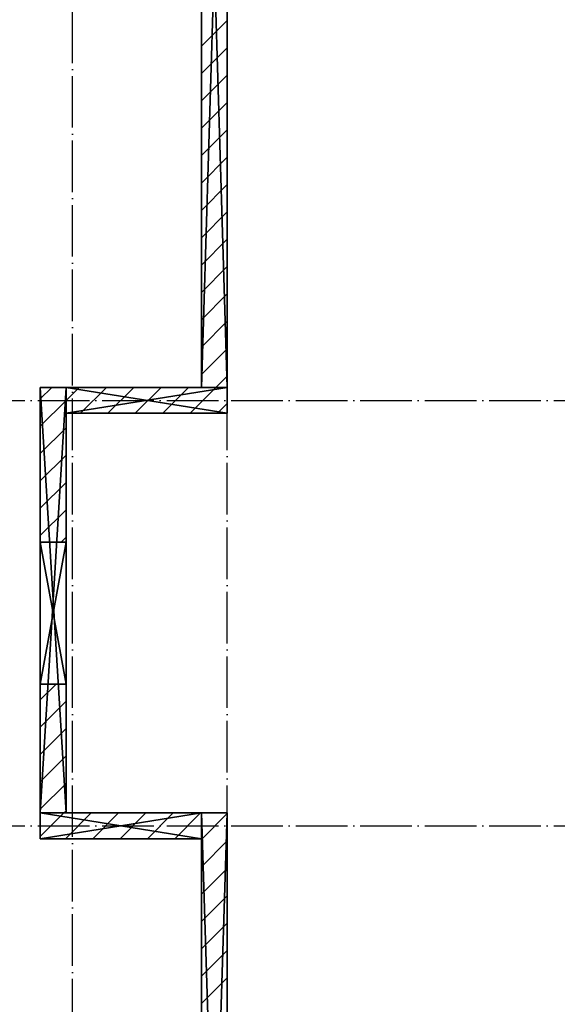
# Model space of a CAD drawing. Header units: millimetres. Extents: x 40580 to 559114, y -343730 to 81020.
# Tile 382 of 656: x 382388 to 386557, y -69005 to -61368. Entities that reach past the tile are written whole.
import ezdxf

# ---------------------------------------------------------------- set-up
doc = ezdxf.new("R2010")
doc.units = ezdxf.units.MM
doc.linetypes.add('______11', pattern=[500, 400, -50, 0, -50])
doc.linetypes.add('______5', pattern=[1100, 800, -100, 100, -100])
doc.layers.add('____________', color=7, linetype='Continuous')
doc.layers.add('___________________', color=253, linetype='______5')

msp = doc.modelspace()

# ---------------------------------------------------------------- linework, layer by layer
at = {"layer": '____________', "color": 253, "linetype": '______5'}
for p, q in [((383798.1, -61574.4, -3800), (383998.1, -61374.4, -3800)), ((383798.1, -61998.6, -3800), (383998.1, -61798.6, -3800)), ((383798.1, -62422.9, -3800), (383998.1, -62222.9, -3800)), ((383798.1, -62847.2, -3800), (383998.1, -62647.2, -3800)), ((383798.1, -63271.4, -3800), (383998.1, -63071.4, -3800)), ((383798.1, -63695.7, -3800), (383998.1, -63495.7, -3800)), ((383798.1, -64120, -3800), (383998.1, -63920, -3800)), ((382748.1, -64321.4, -3800), (382848.5, -64221, -3800)), ((383072.8, -64421, -3800), (383272.8, -64221, -3800)), ((383497, -64421, -3800), (383697, -64221, -3800)), ((382548.1, -64521.4, -3800), (382748.1, -64321.4, -3800)), ((383921.3, -64421, -3800), (383998.1, -64344.2, -3800)), ((382548.1, -64945.7, -3800), (382748.1, -64745.7, -3800)), ((382548.1, -65370, -3800), (382748.1, -65170, -3800)), ((382548.1, -66642.8, -3800), (382669.8, -66521, -3800)), ((382742.6, -67721, -3800), (382942.6, -67521, -3800)), ((383166.9, -67721, -3800), (383366.9, -67521, -3800)), ((383591.1, -67721, -3800), (383791.1, -67521, -3800)), ((383798.1, -67938.3, -3800), (383998.1, -67738.3, -3800)), ((383798.1, -68362.6, -3800), (383998.1, -68162.6, -3800)), ((383798.1, -68786.9, -3800), (383998.1, -68586.9, -3800))]:
    msp.add_line(p, q, dxfattribs=at)
at = {"layer": '____________', "color": 253, "linetype": '______11'}
for p, q in [((383798.1, -61786.5, -3800), (383998.1, -61586.5, -3800)), ((383798.1, -62210.8, -3800), (383998.1, -62010.8, -3800)), ((383798.1, -62635, -3800), (383998.1, -62435, -3800)), ((383798.1, -63059.3, -3800), (383998.1, -62859.3, -3800)), ((383798.1, -63483.6, -3800), (383998.1, -63283.6, -3800)), ((383798.1, -63907.8, -3800), (383998.1, -63707.8, -3800)), ((383909.1, -64221, -3800), (383998.1, -64132.1, -3800)), ((382548.1, -64309.3, -3800), (382636.4, -64221, -3800)), ((382860.6, -64421, -3800), (383060.6, -64221, -3800)), ((383284.9, -64421, -3800), (383484.9, -64221, -3800)), ((383709.1, -64421, -3800), (383909.1, -64221, -3800)), ((382548.1, -64733.6, -3800), (382748.1, -64533.6, -3800)), ((382548.1, -65157.8, -3800), (382748.1, -64957.8, -3800)), ((382709.1, -65421, -3800), (382748.1, -65382.1, -3800)), ((382548.1, -67703.4, -3800), (382730.5, -67521, -3800)), ((382954.7, -67721, -3800), (383154.7, -67521, -3800)), ((383379, -67721, -3800), (383579, -67521, -3800)), ((383798.1, -67726.2, -3800), (383998.1, -67526.2, -3800)), ((383798.1, -68150.5, -3800), (383998.1, -67950.5, -3800)), ((383798.1, -68574.7, -3800), (383998.1, -68374.7, -3800)), ((383798.1, -68999, -3800), (383998.1, -68799, -3800))]:
    msp.add_line(p, q, dxfattribs=at)
at = {"layer": '____________', "color": 253, "linetype": '______11', "elevation": -3800}
for points in [[(382548.1, -66854.9), (382748.1, -66654.9), (382748.1, -66654.9)], [(382548.1, -67279.1), (382748.1, -67079.1), (382748.1, -67079.1)], [(382730.5, -67521), (382748.1, -67503.4), (382748.1, -67503.4)]]:
    msp.add_lwpolyline(points, dxfattribs=at)
at = {"layer": '____________', "color": 253, "linetype": '______5', "elevation": -3800}
for points in [[(382548.1, -67067), (382748.1, -66867), (382748.1, -66867)], [(382548.1, -67491.3), (382748.1, -67291.3), (382748.1, -67291.3)]]:
    msp.add_lwpolyline(points, dxfattribs=at)
at = {"layer": '___________________', "color": 253, "linetype": '______11'}
for p, q in [((382798.1, -88711, -3800), (382798.1, -38631, -3800)), ((383998.1, -88711, -3800), (383998.1, -38631, -3800)), ((380028.1, -64321, -3800), (397208.1, -64321, -3800)), ((380028.1, -67621, -3800), (403058.1, -67621, -3800))]:
    msp.add_line(p, q, dxfattribs=at)

# ---------------------------------------------------------------- meshes
at = {"layer": '____________', "color": 7, "linetype": 'Continuous'}
mesh = msp.add_polyface(dxfattribs=at)
corners = [(383798.1, -57621, -7600), (383798.1, -64221, -7600), (383798.1, -64221, -4150), (383798.1, -57621, -4150)]
mesh.append_faces([[corners[k] for k in face] for face in [(1, 2, 0)]], dxfattribs={"vtx1": -1, "color": 7})
mesh.append_faces([[corners[k] for k in face] for face in [(2, 3, 0)]], dxfattribs={"vtx2": -1, "color": 7})
mesh = msp.add_polyface(dxfattribs=at)
corners = [(383798.1, -64221, -4150), (383998.1, -64221, -4150), (383998.1, -57621, -4150), (383798.1, -57621, -4150)]
mesh.append_faces([[corners[k] for k in face] for face in [(1, 2, 0)]], dxfattribs={"vtx1": -1, "color": 7})
mesh.append_faces([[corners[k] for k in face] for face in [(2, 3, 0)]], dxfattribs={"vtx2": -1, "color": 7})
mesh = msp.add_polyface(dxfattribs=at)
corners = [(383998.1, -64221, -7600), (383798.1, -64221, -7600), (383798.1, -57621, -7600), (383998.1, -57621, -7600)]
mesh.append_faces([[corners[k] for k in face] for face in [(1, 2, 0)]], dxfattribs={"vtx1": -1, "color": 7})
mesh.append_faces([[corners[k] for k in face] for face in [(2, 3, 0)]], dxfattribs={"vtx2": -1, "color": 7})
mesh = msp.add_polyface(dxfattribs=at)
corners = [(383998.1, -64221, -7600), (383998.1, -57621, -7600), (383998.1, -57621, -4150), (383998.1, -64221, -4150)]
mesh.append_faces([[corners[k] for k in face] for face in [(1, 2, 0)]], dxfattribs={"vtx1": -1, "color": 7})
mesh.append_faces([[corners[k] for k in face] for face in [(2, 3, 0)]], dxfattribs={"vtx2": -1, "color": 7})
mesh = msp.add_polyface(dxfattribs=at)
corners = [(382748.1, -64221, -7600), (382548.1, -64221, -7600), (382548.1, -64221, -4150), (382748.1, -64221, -4150)]
mesh.append_faces([[corners[k] for k in face] for face in [(1, 2, 0)]], dxfattribs={"vtx1": -1, "color": 7})
mesh.append_faces([[corners[k] for k in face] for face in [(2, 3, 0)]], dxfattribs={"vtx2": -1, "color": 7})
mesh = msp.add_polyface(dxfattribs=at)
corners = [(382748.1, -67521, -7600), (382548.1, -67521, -7600), (382548.1, -64221, -7600), (382748.1, -64221, -7600)]
mesh.append_faces([[corners[k] for k in face] for face in [(1, 2, 0)]], dxfattribs={"vtx1": -1, "color": 7})
mesh.append_faces([[corners[k] for k in face] for face in [(2, 3, 0)]], dxfattribs={"vtx2": -1, "color": 7})
mesh = msp.add_polyface(dxfattribs=at)
corners = [(382548.1, -67521, -4150), (382748.1, -67521, -4150), (382748.1, -64221, -4150), (382548.1, -64221, -4150)]
mesh.append_faces([[corners[k] for k in face] for face in [(1, 2, 0)]], dxfattribs={"vtx1": -1, "color": 7})
mesh.append_faces([[corners[k] for k in face] for face in [(2, 3, 0)]], dxfattribs={"vtx2": -1, "color": 7})
mesh = msp.add_polyface(dxfattribs=at)
corners = [(382548.1, -64221, -7600), (382548.1, -67521, -7600), (382548.1, -67521, -4150), (382548.1, -64221, -4150), (382548.1, -65421, -4400), (382548.1, -66521, -4400), (382548.1, -66521, -5700), (382548.1, -65421, -5700)]
mesh.append_faces([[corners[k] for k in face] for face in [(3, 4, 5), (7, 0, 1), (7, 3, 0)]], dxfattribs={"vtx0": -1, "vtx2": -1, "color": 7})
mesh.append_faces([[corners[k] for k in face] for face in [(2, 3, 5), (5, 6, 2), (1, 2, 6), (6, 7, 1), (7, 4, 3)]], dxfattribs={"vtx1": -1, "vtx2": -1, "color": 7})
mesh = msp.add_polyface(dxfattribs=at)
corners = [(382748.1, -67521, -7600), (382748.1, -64221, -7600), (382748.1, -64221, -4150), (382748.1, -67521, -4150), (382748.1, -66521, -4400), (382748.1, -65421, -4400), (382748.1, -65421, -5700), (382748.1, -66521, -5700)]
mesh.append_faces([[corners[k] for k in face] for face in [(3, 4, 5), (7, 0, 1), (7, 3, 0)]], dxfattribs={"vtx0": -1, "vtx2": -1, "color": 7})
mesh.append_faces([[corners[k] for k in face] for face in [(2, 3, 5), (5, 6, 2), (1, 2, 6), (6, 7, 1), (7, 4, 3)]], dxfattribs={"vtx1": -1, "vtx2": -1, "color": 7})
mesh = msp.add_polyface(dxfattribs=at)
corners = [(383998.1, -64221, -7600), (382748.1, -64221, -7600), (382748.1, -64221, -4150), (383998.1, -64221, -4150)]
mesh.append_faces([[corners[k] for k in face] for face in [(1, 2, 0)]], dxfattribs={"vtx1": -1, "color": 7})
mesh.append_faces([[corners[k] for k in face] for face in [(2, 3, 0)]], dxfattribs={"vtx2": -1, "color": 7})
mesh = msp.add_polyface(dxfattribs=at)
corners = [(382748.1, -64221, -7600), (382748.1, -64421, -7600), (382748.1, -64421, -4150), (382748.1, -64221, -4150)]
mesh.append_faces([[corners[k] for k in face] for face in [(1, 2, 0)]], dxfattribs={"vtx1": -1, "color": 7})
mesh.append_faces([[corners[k] for k in face] for face in [(2, 3, 0)]], dxfattribs={"vtx2": -1, "color": 7})
mesh = msp.add_polyface(dxfattribs=at)
corners = [(382748.1, -64221, -4150), (382748.1, -64421, -4150), (383998.1, -64421, -4150), (383998.1, -64221, -4150)]
mesh.append_faces([[corners[k] for k in face] for face in [(1, 2, 0)]], dxfattribs={"vtx1": -1, "color": 7})
mesh.append_faces([[corners[k] for k in face] for face in [(2, 3, 0)]], dxfattribs={"vtx2": -1, "color": 7})
mesh = msp.add_polyface(dxfattribs=at)
corners = [(382748.1, -64421, -7600), (382748.1, -64221, -7600), (383998.1, -64221, -7600), (383998.1, -64421, -7600)]
mesh.append_faces([[corners[k] for k in face] for face in [(1, 2, 0)]], dxfattribs={"vtx1": -1, "color": 7})
mesh.append_faces([[corners[k] for k in face] for face in [(2, 3, 0)]], dxfattribs={"vtx2": -1, "color": 7})
mesh = msp.add_polyface(dxfattribs=at)
corners = [(383798.1, -64221, -7600), (383998.1, -64221, -7600), (383998.1, -64221, -4150), (383798.1, -64221, -4150)]
mesh.append_faces([[corners[k] for k in face] for face in [(1, 2, 0)]], dxfattribs={"vtx1": -1, "color": 7})
mesh.append_faces([[corners[k] for k in face] for face in [(2, 3, 0)]], dxfattribs={"vtx2": -1, "color": 7})
mesh = msp.add_polyface(dxfattribs=at)
corners = [(383998.1, -64421, -7600), (383998.1, -64221, -7600), (383998.1, -64221, -4150), (383998.1, -64421, -4150)]
mesh.append_faces([[corners[k] for k in face] for face in [(1, 2, 0)]], dxfattribs={"vtx1": -1, "color": 7})
mesh.append_faces([[corners[k] for k in face] for face in [(2, 3, 0)]], dxfattribs={"vtx2": -1, "color": 7})
mesh = msp.add_polyface(dxfattribs=at)
corners = [(382748.1, -64421, -7600), (383998.1, -64421, -7600), (383998.1, -64421, -4150), (382748.1, -64421, -4150)]
mesh.append_faces([[corners[k] for k in face] for face in [(1, 2, 0)]], dxfattribs={"vtx1": -1, "color": 7})
mesh.append_faces([[corners[k] for k in face] for face in [(2, 3, 0)]], dxfattribs={"vtx2": -1, "color": 7})
mesh = msp.add_polyface(dxfattribs=at)
corners = [(382748.1, -65421, -5700), (382748.1, -65421, -4400), (382548.1, -65421, -4400), (382548.1, -65421, -5700)]
mesh.append_faces([[corners[k] for k in face] for face in [(1, 2, 0)]], dxfattribs={"vtx1": -1, "color": 7})
mesh.append_faces([[corners[k] for k in face] for face in [(2, 3, 0)]], dxfattribs={"vtx2": -1, "color": 7})
mesh = msp.add_polyface(dxfattribs=at)
corners = [(382748.1, -66521, -5700), (382748.1, -65421, -5700), (382548.1, -65421, -5700), (382548.1, -66521, -5700)]
mesh.append_faces([[corners[k] for k in face] for face in [(1, 2, 0)]], dxfattribs={"vtx1": -1, "color": 7})
mesh.append_faces([[corners[k] for k in face] for face in [(2, 3, 0)]], dxfattribs={"vtx2": -1, "color": 7})
mesh = msp.add_polyface(dxfattribs=at)
corners = [(382548.1, -66521, -4400), (382548.1, -65421, -4400), (382748.1, -65421, -4400), (382748.1, -66521, -4400)]
mesh.append_faces([[corners[k] for k in face] for face in [(1, 2, 0)]], dxfattribs={"vtx1": -1, "color": 7})
mesh.append_faces([[corners[k] for k in face] for face in [(2, 3, 0)]], dxfattribs={"vtx2": -1, "color": 7})
mesh = msp.add_polyface(dxfattribs=at)
corners = [(382548.1, -66521, -5700), (382548.1, -66521, -4400), (382748.1, -66521, -4400), (382748.1, -66521, -5700)]
mesh.append_faces([[corners[k] for k in face] for face in [(1, 2, 0)]], dxfattribs={"vtx1": -1, "color": 7})
mesh.append_faces([[corners[k] for k in face] for face in [(2, 3, 0)]], dxfattribs={"vtx2": -1, "color": 7})
mesh = msp.add_polyface(dxfattribs=at)
corners = [(382548.1, -67521, -7600), (382748.1, -67521, -7600), (382748.1, -67521, -4150), (382548.1, -67521, -4150)]
mesh.append_faces([[corners[k] for k in face] for face in [(1, 2, 0)]], dxfattribs={"vtx1": -1, "color": 7})
mesh.append_faces([[corners[k] for k in face] for face in [(2, 3, 0)]], dxfattribs={"vtx2": -1, "color": 7})
mesh = msp.add_polyface(dxfattribs=at)
corners = [(382548.1, -67521, -7600), (382548.1, -67721, -7600), (382548.1, -67721, -4150), (382548.1, -67521, -4150)]
mesh.append_faces([[corners[k] for k in face] for face in [(1, 2, 0)]], dxfattribs={"vtx1": -1, "color": 7})
mesh.append_faces([[corners[k] for k in face] for face in [(2, 3, 0)]], dxfattribs={"vtx2": -1, "color": 7})
mesh = msp.add_polyface(dxfattribs=at)
corners = [(383798.1, -67521, -7600), (382548.1, -67521, -7600), (382548.1, -67521, -4150), (383798.1, -67521, -4150)]
mesh.append_faces([[corners[k] for k in face] for face in [(1, 2, 0)]], dxfattribs={"vtx1": -1, "color": 7})
mesh.append_faces([[corners[k] for k in face] for face in [(2, 3, 0)]], dxfattribs={"vtx2": -1, "color": 7})
mesh = msp.add_polyface(dxfattribs=at)
corners = [(383798.1, -67721, -4150), (383798.1, -67521, -4150), (382548.1, -67521, -4150), (382548.1, -67721, -4150)]
mesh.append_faces([[corners[k] for k in face] for face in [(1, 2, 0)]], dxfattribs={"vtx1": -1, "color": 7})
mesh.append_faces([[corners[k] for k in face] for face in [(2, 3, 0)]], dxfattribs={"vtx2": -1, "color": 7})
mesh = msp.add_polyface(dxfattribs=at)
corners = [(383798.1, -67521, -7600), (383798.1, -67721, -7600), (382548.1, -67721, -7600), (382548.1, -67521, -7600)]
mesh.append_faces([[corners[k] for k in face] for face in [(1, 2, 0)]], dxfattribs={"vtx1": -1, "color": 7})
mesh.append_faces([[corners[k] for k in face] for face in [(2, 3, 0)]], dxfattribs={"vtx2": -1, "color": 7})
mesh = msp.add_polyface(dxfattribs=at)
corners = [(383998.1, -67521, -7600), (383798.1, -67521, -7600), (383798.1, -67521, -4150), (383998.1, -67521, -4150)]
mesh.append_faces([[corners[k] for k in face] for face in [(1, 2, 0)]], dxfattribs={"vtx1": -1, "color": 7})
mesh.append_faces([[corners[k] for k in face] for face in [(2, 3, 0)]], dxfattribs={"vtx2": -1, "color": 7})
mesh = msp.add_polyface(dxfattribs=at)
corners = [(383798.1, -67521, -7600), (383798.1, -73881, -7600), (383798.1, -73881, -4150), (383798.1, -67521, -4150), (383798.1, -72000, -6803.8), (383798.1, -71995.6, -6820.2), (383798.1, -71989.5, -6836.1), (383798.1, -71981.8, -6851.3), (383798.1, -71972.5, -6865.5), (383798.1, -71961.8, -6878.7), (383798.1, -71949.8, -6890.8), (383798.1, -71936.5, -6901.5), (383798.1, -71922.3, -6910.7), (383798.1, -71907.1, -6918.5), (383798.1, -71891.2, -6924.5), (383798.1, -71874.8, -6928.9), (383798.1, -71858, -6931.6), (383798.1, -71841, -6932.5), (383798.1, -71824, -6931.6), (383798.1, -71807.2, -6928.9), (383798.1, -71790.8, -6924.5), (383798.1, -71774.9, -6918.5), (383798.1, -71759.8, -6910.7), (383798.1, -71745.5, -6901.5), (383798.1, -71732.3, -6890.8), (383798.1, -71720.3, -6878.7), (383798.1, -71709.6, -6865.5), (383798.1, -71700.3, -6851.2), (383798.1, -71692.6, -6836.1), (383798.1, -71686.5, -6820.2), (383798.1, -71682.1, -6803.8), (383798.1, -71679.4, -6787), (383798.1, -71678.5, -6770), (383798.1, -71679.4, -6753), (383798.1, -71682.1, -6736.2), (383798.1, -71686.5, -6719.8), (383798.1, -71692.6, -6703.9), (383798.1, -71700.3, -6688.8), (383798.1, -71709.6, -6674.5), (383798.1, -71720.3, -6661.3), (383798.1, -71732.3, -6649.2), (383798.1, -71745.5, -6638.5), (383798.1, -71759.8, -6629.3), (383798.1, -71774.9, -6621.5), (383798.1, -71790.8, -6615.5), (383798.1, -71807.2, -6611.1), (383798.1, -71824, -6608.4), (383798.1, -71841, -6607.5), (383798.1, -71858, -6608.4), (383798.1, -71874.8, -6611.1), (383798.1, -71891.2, -6615.5), (383798.1, -71907.1, -6621.5), (383798.1, -71922.3, -6629.3), (383798.1, -71936.5, -6638.5), (383798.1, -71949.8, -6649.2), (383798.1, -71961.8, -6661.3), (383798.1, -71972.5, -6674.5), (383798.1, -71981.8, -6688.7), (383798.1, -71989.5, -6703.9), (383798.1, -71995.6, -6719.8), (383798.1, -72000, -6736.2), (383798.1, -72002.6, -6753), (383798.1, -72003.5, -6770), (383798.1, -72002.6, -6787), (383798.1, -70400, -6803.8), (383798.1, -70395.6, -6820.2), (383798.1, -70389.5, -6836.1), (383798.1, -70381.8, -6851.3), (383798.1, -70372.5, -6865.5), (383798.1, -70361.8, -6878.7), (383798.1, -70349.8, -6890.8), (383798.1, -70336.5, -6901.5), (383798.1, -70322.3, -6910.7), (383798.1, -70307.1, -6918.5), (383798.1, -70291.2, -6924.5), (383798.1, -70274.8, -6928.9), (383798.1, -70258, -6931.6), (383798.1, -70241, -6932.5), (383798.1, -70224, -6931.6), (383798.1, -70207.2, -6928.9), (383798.1, -70190.8, -6924.5), (383798.1, -70174.9, -6918.5), (383798.1, -70159.8, -6910.7), (383798.1, -70145.5, -6901.5), (383798.1, -70132.3, -6890.8), (383798.1, -70120.3, -6878.7), (383798.1, -70109.6, -6865.5), (383798.1, -70100.3, -6851.2), (383798.1, -70092.6, -6836.1), (383798.1, -70086.5, -6820.2), (383798.1, -70082.1, -6803.8), (383798.1, -70079.4, -6787), (383798.1, -70078.5, -6770), (383798.1, -70079.4, -6753), (383798.1, -70082.1, -6736.2), (383798.1, -70086.5, -6719.8), (383798.1, -70092.6, -6703.9), (383798.1, -70100.3, -6688.8), (383798.1, -70109.6, -6674.5), (383798.1, -70120.3, -6661.3), (383798.1, -70132.3, -6649.2), (383798.1, -70145.5, -6638.5), (383798.1, -70159.8, -6629.3), (383798.1, -70174.9, -6621.5), (383798.1, -70190.8, -6615.5), (383798.1, -70207.2, -6611.1), (383798.1, -70224, -6608.4), (383798.1, -70241, -6607.5), (383798.1, -70258, -6608.4), (383798.1, -70274.8, -6611.1), (383798.1, -70291.2, -6615.5), (383798.1, -70307.1, -6621.5), (383798.1, -70322.3, -6629.3), (383798.1, -70336.5, -6638.5), (383798.1, -70349.8, -6649.2), (383798.1, -70361.8, -6661.3), (383798.1, -70372.5, -6674.5), (383798.1, -70381.8, -6688.7), (383798.1, -70389.5, -6703.9), (383798.1, -70395.6, -6719.8), (383798.1, -70400, -6736.2), (383798.1, -70402.6, -6753), (383798.1, -70403.5, -6770), (383798.1, -70402.6, -6787), (383798.1, -69800, -6803.8), (383798.1, -69795.6, -6820.2), (383798.1, -69789.5, -6836.1), (383798.1, -69781.8, -6851.3), (383798.1, -69772.5, -6865.5), (383798.1, -69761.8, -6878.7), (383798.1, -69749.8, -6890.8), (383798.1, -69736.5, -6901.5), (383798.1, -69722.3, -6910.7), (383798.1, -69707.1, -6918.5), (383798.1, -69691.2, -6924.5), (383798.1, -69674.8, -6928.9), (383798.1, -69658, -6931.6), (383798.1, -69641, -6932.5), (383798.1, -69624, -6931.6), (383798.1, -69607.2, -6928.9), (383798.1, -69590.8, -6924.5), (383798.1, -69574.9, -6918.5), (383798.1, -69559.8, -6910.7), (383798.1, -69545.5, -6901.5), (383798.1, -69532.3, -6890.8), (383798.1, -69520.3, -6878.7), (383798.1, -69509.6, -6865.5), (383798.1, -69500.3, -6851.2), (383798.1, -69492.6, -6836.1), (383798.1, -69486.5, -6820.2), (383798.1, -69482.1, -6803.8), (383798.1, -69479.4, -6787), (383798.1, -69478.5, -6770), (383798.1, -69479.4, -6753), (383798.1, -69482.1, -6736.2), (383798.1, -69486.5, -6719.8), (383798.1, -69492.6, -6703.9), (383798.1, -69500.3, -6688.8), (383798.1, -69509.6, -6674.5), (383798.1, -69520.3, -6661.3), (383798.1, -69532.3, -6649.2), (383798.1, -69545.5, -6638.5), (383798.1, -69559.8, -6629.3), (383798.1, -69574.9, -6621.5), (383798.1, -69590.8, -6615.5), (383798.1, -69607.2, -6611.1), (383798.1, -69624, -6608.4), (383798.1, -69641, -6607.5), (383798.1, -69658, -6608.4), (383798.1, -69674.8, -6611.1), (383798.1, -69691.2, -6615.5), (383798.1, -69707.1, -6621.5), (383798.1, -69722.3, -6629.3), (383798.1, -69736.5, -6638.5), (383798.1, -69749.8, -6649.2), (383798.1, -69761.8, -6661.3), (383798.1, -69772.5, -6674.5), (383798.1, -69781.8, -6688.7), (383798.1, -69789.5, -6703.9), (383798.1, -69795.6, -6719.8), (383798.1, -69800, -6736.2), (383798.1, -69802.6, -6753), (383798.1, -69803.5, -6770), (383798.1, -69802.6, -6787)]
mesh.append_faces([[corners[k] for k in face] for face in [(19, 64, 1), (0, 83, 136), (169, 99, 3), (109, 33, 3)]], dxfattribs={"vtx0": -1, "vtx1": -1, "vtx2": -1, "color": 7})
mesh.append_faces([[corners[k] for k in face] for face in [(1, 64, 65), (76, 0, 1), (1, 4, 5), (32, 118, 119), (122, 31, 32), (124, 84, 85), (91, 183, 124), (92, 182, 183), (84, 124, 125), (161, 3, 0), (180, 98, 99), (118, 32, 33), (40, 2, 3), (53, 1, 2)]], dxfattribs={"vtx0": -1, "vtx2": -1, "color": 7})
mesh.append_faces([[corners[k] for k in face] for face in [(65, 66, 1), (66, 67, 1), (67, 68, 1), (68, 69, 1), (69, 70, 1), (70, 71, 1), (71, 72, 1), (72, 73, 1), (73, 74, 1), (74, 75, 1), (75, 76, 1), (76, 77, 0), (77, 78, 0), (78, 79, 0), (79, 80, 0), (80, 81, 0), (81, 82, 0), (82, 83, 0), (5, 6, 1), (6, 7, 1), (7, 8, 1), (8, 9, 1), (9, 10, 1), (10, 11, 1), (11, 12, 1), (12, 13, 1), (13, 14, 1), (14, 15, 1), (15, 16, 1), (16, 17, 1), (17, 18, 1), (18, 19, 1), (19, 20, 64), (20, 21, 64), (21, 22, 64), (22, 23, 64), (23, 24, 64), (24, 25, 64), (25, 26, 64), (26, 27, 64), (27, 28, 64), (28, 29, 64), (29, 30, 64), (30, 31, 64), (119, 120, 32), (120, 121, 32), (121, 122, 32), (122, 123, 31), (123, 64, 31), (85, 86, 124), (86, 87, 124), (87, 88, 124), (88, 89, 124), (89, 90, 124), (90, 91, 124), (91, 92, 183), (92, 93, 182), (93, 94, 182), (94, 95, 182), (95, 96, 182), (96, 97, 182), (97, 98, 182), (83, 84, 125), (125, 126, 83), (126, 127, 83), (127, 128, 83), (128, 129, 83), (129, 130, 83), (130, 131, 83), (131, 132, 83), (132, 133, 83), (133, 134, 83), (134, 135, 83), (135, 136, 83), (136, 137, 0), (137, 138, 0), (138, 139, 0), (139, 140, 0), (140, 141, 0), (141, 142, 0), (142, 143, 0), (143, 144, 0), (144, 145, 0), (145, 146, 0), (146, 147, 0), (147, 148, 0), (148, 149, 0), (149, 150, 0), (150, 151, 0), (151, 152, 0), (152, 153, 0), (153, 154, 0), (154, 155, 0), (155, 156, 0), (156, 157, 0), (157, 158, 0), (158, 159, 0), (159, 160, 0), (160, 161, 0), (161, 162, 3), (162, 163, 3), (163, 164, 3), (164, 165, 3), (165, 166, 3), (166, 167, 3), (167, 168, 3), (168, 169, 3), (169, 170, 99), (170, 171, 99), (171, 172, 99), (172, 173, 99), (173, 174, 99), (174, 175, 99), (175, 176, 99), (176, 177, 99), (177, 178, 99), (178, 179, 99), (179, 180, 99), (180, 181, 98), (181, 182, 98), (99, 100, 3), (100, 101, 3), (101, 102, 3), (102, 103, 3), (103, 104, 3), (104, 105, 3), (105, 106, 3), (106, 107, 3), (107, 108, 3), (108, 109, 3), (109, 110, 33), (110, 111, 33), (111, 112, 33), (112, 113, 33), (113, 114, 33), (114, 115, 33), (115, 116, 33), (116, 117, 33), (117, 118, 33), (33, 34, 3), (34, 35, 3), (35, 36, 3), (36, 37, 3), (37, 38, 3), (38, 39, 3), (39, 40, 3), (40, 41, 2), (41, 42, 2), (42, 43, 2), (43, 44, 2), (44, 45, 2), (45, 46, 2), (46, 47, 2), (47, 48, 2), (48, 49, 2), (49, 50, 2), (50, 51, 2), (51, 52, 2), (52, 53, 2), (53, 54, 1), (54, 55, 1), (55, 56, 1), (56, 57, 1), (57, 58, 1), (58, 59, 1), (59, 60, 1), (60, 61, 1), (61, 62, 1), (62, 63, 1), (63, 4, 1)]], dxfattribs={"vtx1": -1, "vtx2": -1, "color": 7})
mesh = msp.add_polyface(dxfattribs=at)
corners = [(383998.1, -73881, -7600), (383798.1, -73881, -7600), (383798.1, -67521, -7600), (383998.1, -67521, -7600)]
mesh.append_faces([[corners[k] for k in face] for face in [(1, 2, 0)]], dxfattribs={"vtx1": -1, "color": 7})
mesh.append_faces([[corners[k] for k in face] for face in [(2, 3, 0)]], dxfattribs={"vtx2": -1, "color": 7})
mesh = msp.add_polyface(dxfattribs=at)
corners = [(383798.1, -73881, -4150), (383998.1, -73881, -4150), (383998.1, -67521, -4150), (383798.1, -67521, -4150)]
mesh.append_faces([[corners[k] for k in face] for face in [(1, 2, 0)]], dxfattribs={"vtx1": -1, "color": 7})
mesh.append_faces([[corners[k] for k in face] for face in [(2, 3, 0)]], dxfattribs={"vtx2": -1, "color": 7})
mesh = msp.add_polyface(dxfattribs=at)
corners = [(383798.1, -67721, -7600), (383798.1, -67521, -7600), (383798.1, -67521, -4150), (383798.1, -67721, -4150)]
mesh.append_faces([[corners[k] for k in face] for face in [(1, 2, 0)]], dxfattribs={"vtx1": -1, "color": 7})
mesh.append_faces([[corners[k] for k in face] for face in [(2, 3, 0)]], dxfattribs={"vtx2": -1, "color": 7})
mesh = msp.add_polyface(dxfattribs=at)
corners = [(383998.1, -73881, -7600), (383998.1, -67521, -7600), (383998.1, -67521, -4150), (383998.1, -73881, -4150), (383998.1, -71995.6, -6719.8), (383998.1, -71989.5, -6703.9), (383998.1, -71981.8, -6688.7), (383998.1, -71972.5, -6674.5), (383998.1, -71961.8, -6661.3), (383998.1, -71949.8, -6649.2), (383998.1, -71936.5, -6638.5), (383998.1, -71922.3, -6629.3), (383998.1, -71907.1, -6621.5), (383998.1, -71891.2, -6615.5), (383998.1, -71874.8, -6611.1), (383998.1, -71858, -6608.4), (383998.1, -71841, -6607.5), (383998.1, -71824, -6608.4), (383998.1, -71807.2, -6611.1), (383998.1, -71790.8, -6615.5), (383998.1, -71774.9, -6621.5), (383998.1, -71759.8, -6629.3), (383998.1, -71745.5, -6638.5), (383998.1, -71732.3, -6649.2), (383998.1, -71720.3, -6661.3), (383998.1, -71709.6, -6674.5), (383998.1, -71700.3, -6688.8), (383998.1, -71692.6, -6703.9), (383998.1, -71686.5, -6719.8), (383998.1, -71682.1, -6736.2), (383998.1, -71679.4, -6753), (383998.1, -71678.5, -6770), (383998.1, -71679.4, -6787), (383998.1, -71682.1, -6803.8), (383998.1, -71686.5, -6820.2), (383998.1, -71692.6, -6836.1), (383998.1, -71700.3, -6851.2), (383998.1, -71709.6, -6865.5), (383998.1, -71720.3, -6878.7), (383998.1, -71732.3, -6890.8), (383998.1, -71745.5, -6901.5), (383998.1, -71759.8, -6910.7), (383998.1, -71774.9, -6918.5), (383998.1, -71790.8, -6924.5), (383998.1, -71807.2, -6928.9), (383998.1, -71824, -6931.6), (383998.1, -71841, -6932.5), (383998.1, -71858, -6931.6), (383998.1, -71874.8, -6928.9), (383998.1, -71891.2, -6924.5), (383998.1, -71907.1, -6918.5), (383998.1, -71922.3, -6910.7), (383998.1, -71936.5, -6901.5), (383998.1, -71949.8, -6890.8), (383998.1, -71961.8, -6878.7), (383998.1, -71972.5, -6865.5), (383998.1, -71981.8, -6851.3), (383998.1, -71989.5, -6836.1), (383998.1, -71995.6, -6820.2), (383998.1, -72000, -6803.8), (383998.1, -72002.6, -6787), (383998.1, -72003.5, -6770), (383998.1, -72002.6, -6753), (383998.1, -72000, -6736.2), (383998.1, -70395.6, -6719.8), (383998.1, -70389.5, -6703.9), (383998.1, -70381.8, -6688.7), (383998.1, -70372.5, -6674.5), (383998.1, -70361.8, -6661.3), (383998.1, -70349.8, -6649.2), (383998.1, -70336.5, -6638.5), (383998.1, -70322.3, -6629.3), (383998.1, -70307.1, -6621.5), (383998.1, -70291.2, -6615.5), (383998.1, -70274.8, -6611.1), (383998.1, -70258, -6608.4), (383998.1, -70241, -6607.5), (383998.1, -70224, -6608.4), (383998.1, -70207.2, -6611.1), (383998.1, -70190.8, -6615.5), (383998.1, -70174.9, -6621.5), (383998.1, -70159.8, -6629.3), (383998.1, -70145.5, -6638.5), (383998.1, -70132.3, -6649.2), (383998.1, -70120.3, -6661.3), (383998.1, -70109.6, -6674.5), (383998.1, -70100.3, -6688.8), (383998.1, -70092.6, -6703.9), (383998.1, -70086.5, -6719.8), (383998.1, -70082.1, -6736.2), (383998.1, -70079.4, -6753), (383998.1, -70078.5, -6770), (383998.1, -70079.4, -6787), (383998.1, -70082.1, -6803.8), (383998.1, -70086.5, -6820.2), (383998.1, -70092.6, -6836.1), (383998.1, -70100.3, -6851.2), (383998.1, -70109.6, -6865.5), (383998.1, -70120.3, -6878.7), (383998.1, -70132.3, -6890.8), (383998.1, -70145.5, -6901.5), (383998.1, -70159.8, -6910.7), (383998.1, -70174.9, -6918.5), (383998.1, -70190.8, -6924.5), (383998.1, -70207.2, -6928.9), (383998.1, -70224, -6931.6), (383998.1, -70241, -6932.5), (383998.1, -70258, -6931.6), (383998.1, -70274.8, -6928.9), (383998.1, -70291.2, -6924.5), (383998.1, -70307.1, -6918.5), (383998.1, -70322.3, -6910.7), (383998.1, -70336.5, -6901.5), (383998.1, -70349.8, -6890.8), (383998.1, -70361.8, -6878.7), (383998.1, -70372.5, -6865.5), (383998.1, -70381.8, -6851.3), (383998.1, -70389.5, -6836.1), (383998.1, -70395.6, -6820.2), (383998.1, -70400, -6803.8), (383998.1, -70402.6, -6787), (383998.1, -70403.5, -6770), (383998.1, -70402.6, -6753), (383998.1, -70400, -6736.2), (383998.1, -69795.6, -6719.8), (383998.1, -69789.5, -6703.9), (383998.1, -69781.8, -6688.7), (383998.1, -69772.5, -6674.5), (383998.1, -69761.8, -6661.3), (383998.1, -69749.8, -6649.2), (383998.1, -69736.5, -6638.5), (383998.1, -69722.3, -6629.3), (383998.1, -69707.1, -6621.5), (383998.1, -69691.2, -6615.5), (383998.1, -69674.8, -6611.1), (383998.1, -69658, -6608.4), (383998.1, -69641, -6607.5), (383998.1, -69624, -6608.4), (383998.1, -69607.2, -6611.1), (383998.1, -69590.8, -6615.5), (383998.1, -69574.9, -6621.5), (383998.1, -69559.8, -6629.3), (383998.1, -69545.5, -6638.5), (383998.1, -69532.3, -6649.2), (383998.1, -69520.3, -6661.3), (383998.1, -69509.6, -6674.5), (383998.1, -69500.3, -6688.8), (383998.1, -69492.6, -6703.9), (383998.1, -69486.5, -6719.8), (383998.1, -69482.1, -6736.2), (383998.1, -69479.4, -6753), (383998.1, -69478.5, -6770), (383998.1, -69479.4, -6787), (383998.1, -69482.1, -6803.8), (383998.1, -69486.5, -6820.2), (383998.1, -69492.6, -6836.1), (383998.1, -69500.3, -6851.2), (383998.1, -69509.6, -6865.5), (383998.1, -69520.3, -6878.7), (383998.1, -69532.3, -6890.8), (383998.1, -69545.5, -6901.5), (383998.1, -69559.8, -6910.7), (383998.1, -69574.9, -6918.5), (383998.1, -69590.8, -6924.5), (383998.1, -69607.2, -6928.9), (383998.1, -69624, -6931.6), (383998.1, -69641, -6932.5), (383998.1, -69658, -6931.6), (383998.1, -69674.8, -6928.9), (383998.1, -69691.2, -6924.5), (383998.1, -69707.1, -6918.5), (383998.1, -69722.3, -6910.7), (383998.1, -69736.5, -6901.5), (383998.1, -69749.8, -6890.8), (383998.1, -69761.8, -6878.7), (383998.1, -69772.5, -6865.5), (383998.1, -69781.8, -6851.3), (383998.1, -69789.5, -6836.1), (383998.1, -69795.6, -6820.2), (383998.1, -69800, -6803.8), (383998.1, -69802.6, -6787), (383998.1, -69803.5, -6770), (383998.1, -69802.6, -6753), (383998.1, -69800, -6736.2)]
mesh.append_faces([[corners[k] for k in face] for face in [(18, 64, 3), (79, 124, 3), (169, 94, 1), (108, 32, 1)]], dxfattribs={"vtx0": -1, "vtx1": -1, "vtx2": -1, "color": 7})
mesh.append_faces([[corners[k] for k in face] for face in [(0, 4, 5), (10, 3, 0), (31, 117, 118), (121, 30, 31), (3, 64, 65), (90, 182, 183), (91, 181, 182), (92, 178, 179), (181, 91, 92), (93, 173, 174), (178, 92, 93), (3, 124, 125), (129, 2, 3), (143, 1, 2), (173, 93, 94), (117, 31, 32), (44, 0, 1)]], dxfattribs={"vtx0": -1, "vtx2": -1, "color": 7})
mesh.append_faces([[corners[k] for k in face] for face in [(5, 6, 0), (6, 7, 0), (7, 8, 0), (8, 9, 0), (9, 10, 0), (10, 11, 3), (11, 12, 3), (12, 13, 3), (13, 14, 3), (14, 15, 3), (15, 16, 3), (16, 17, 3), (17, 18, 3), (18, 19, 64), (19, 20, 64), (20, 21, 64), (21, 22, 64), (22, 23, 64), (23, 24, 64), (24, 25, 64), (25, 26, 64), (26, 27, 64), (27, 28, 64), (28, 29, 64), (29, 30, 64), (118, 119, 31), (119, 120, 31), (120, 121, 31), (121, 122, 30), (122, 123, 30), (123, 64, 30), (65, 66, 3), (66, 67, 3), (67, 68, 3), (68, 69, 3), (69, 70, 3), (70, 71, 3), (71, 72, 3), (72, 73, 3), (73, 74, 3), (74, 75, 3), (75, 76, 3), (76, 77, 3), (77, 78, 3), (78, 79, 3), (79, 80, 124), (80, 81, 124), (81, 82, 124), (82, 83, 124), (83, 84, 124), (84, 85, 124), (85, 86, 124), (86, 87, 124), (87, 88, 124), (88, 89, 124), (89, 90, 183), (183, 124, 89), (90, 91, 182), (179, 180, 92), (180, 181, 92), (174, 175, 93), (175, 176, 93), (176, 177, 93), (177, 178, 93), (125, 126, 3), (126, 127, 3), (127, 128, 3), (128, 129, 3), (129, 130, 2), (130, 131, 2), (131, 132, 2), (132, 133, 2), (133, 134, 2), (134, 135, 2), (135, 136, 2), (136, 137, 2), (137, 138, 2), (138, 139, 2), (139, 140, 2), (140, 141, 2), (141, 142, 2), (142, 143, 2), (143, 144, 1), (144, 145, 1), (145, 146, 1), (146, 147, 1), (147, 148, 1), (148, 149, 1), (149, 150, 1), (150, 151, 1), (151, 152, 1), (152, 153, 1), (153, 154, 1), (154, 155, 1), (155, 156, 1), (156, 157, 1), (157, 158, 1), (158, 159, 1), (159, 160, 1), (160, 161, 1), (161, 162, 1), (162, 163, 1), (163, 164, 1), (164, 165, 1), (165, 166, 1), (166, 167, 1), (167, 168, 1), (168, 169, 1), (169, 170, 94), (170, 171, 94), (171, 172, 94), (172, 173, 94), (94, 95, 1), (95, 96, 1), (96, 97, 1), (97, 98, 1), (98, 99, 1), (99, 100, 1), (100, 101, 1), (101, 102, 1), (102, 103, 1), (103, 104, 1), (104, 105, 1), (105, 106, 1), (106, 107, 1), (107, 108, 1), (108, 109, 32), (109, 110, 32), (110, 111, 32), (111, 112, 32), (112, 113, 32), (113, 114, 32), (114, 115, 32), (115, 116, 32), (116, 117, 32), (32, 33, 1), (33, 34, 1), (34, 35, 1), (35, 36, 1), (36, 37, 1), (37, 38, 1), (38, 39, 1), (39, 40, 1), (40, 41, 1), (41, 42, 1), (42, 43, 1), (43, 44, 1), (44, 45, 0), (45, 46, 0), (46, 47, 0), (47, 48, 0), (48, 49, 0), (49, 50, 0), (50, 51, 0), (51, 52, 0), (52, 53, 0), (53, 54, 0), (54, 55, 0), (55, 56, 0), (56, 57, 0), (57, 58, 0), (58, 59, 0), (59, 60, 0), (60, 61, 0), (61, 62, 0), (62, 63, 0), (63, 4, 0)]], dxfattribs={"vtx1": -1, "vtx2": -1, "color": 7})
mesh = msp.add_polyface(dxfattribs=at)
corners = [(382548.1, -67721, -7600), (383798.1, -67721, -7600), (383798.1, -67721, -4150), (382548.1, -67721, -4150)]
mesh.append_faces([[corners[k] for k in face] for face in [(1, 2, 0)]], dxfattribs={"vtx1": -1, "color": 7})
mesh.append_faces([[corners[k] for k in face] for face in [(2, 3, 0)]], dxfattribs={"vtx2": -1, "color": 7})

doc.saveas('drawing.dxf')
